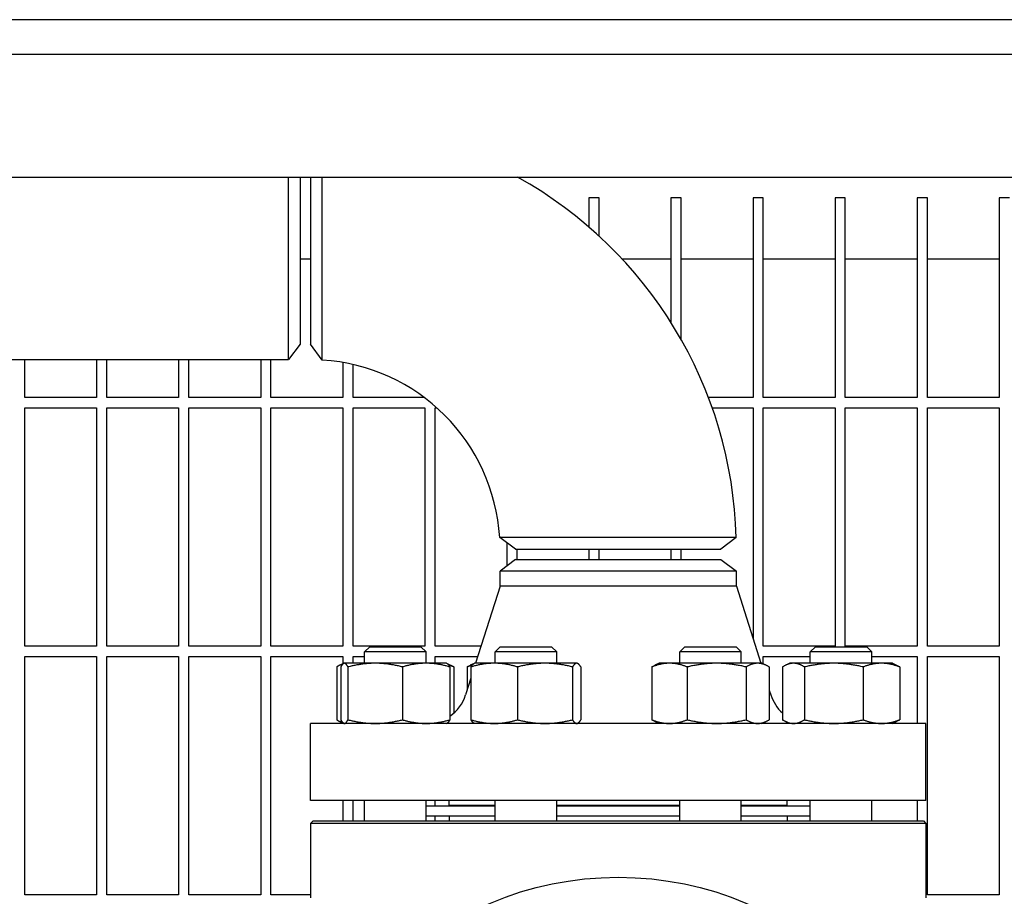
# Model space of a CAD drawing. Header units: inches. Extents: x 24 to 1128, y -69 to 748.
# Tile 644 of 656: x 743 to 755, y 646 to 657. Entities that reach past the tile are written whole.
import ezdxf

# ---------------------------------------------------------------- set-up
doc = ezdxf.new("R2010")
doc.units = ezdxf.units.IN
doc.header["$LTSCALE"] = 32
doc.header["$MEASUREMENT"] = 0
doc.layers.add('Visible (ANSI)', color=7, linetype='Continuous', lineweight=30)

msp = doc.modelspace()

# ---------------------------------------------------------------- linework, layer by layer
at = {"layer": 'Visible (ANSI)'}
for p, q in [((771.28063, 656.50853), (738.34502, 656.50853)), ((731.36063, 656.08853), (770.86063, 656.08853)), ((731.36063, 654.58853), (770.86063, 654.58853)), ((746.38626, 652.36603), (746.38626, 654.58853)), ((746.53013, 654.58853), (746.53013, 652.55353)), ((746.65513, 654.58846), (746.65513, 652.55103)), ((750.17313, 654.33853), (750.04813, 654.33853)), ((750.04813, 654.33853), (750.04813, 653.98083)), ((750.17313, 653.86926), (750.17313, 654.33853)), ((751.17313, 654.33853), (751.04813, 654.33853)), ((751.04813, 654.33853), (751.04813, 652.81716)), ((751.17313, 652.6077), (751.17313, 654.33853)), ((752.17313, 654.33853), (752.04813, 654.33853)), ((752.04813, 654.33853), (752.04813, 651.90103)), ((752.17313, 651.90103), (752.17313, 654.33853)), ((753.17313, 654.33853), (753.04813, 654.33853)), ((753.04813, 654.33853), (753.04813, 651.90103)), ((753.17313, 651.90103), (753.17313, 654.33853)), ((754.17313, 654.33853), (754.04813, 654.33853)), ((754.04813, 654.33853), (754.04813, 651.90103)), ((754.17313, 651.90103), (754.17313, 654.33853)), ((755.17313, 654.33853), (755.04813, 654.33853)), ((755.04813, 654.33853), (755.04813, 651.90103)), ((746.65513, 653.58853), (746.53013, 653.58853)), ((751.04813, 653.58853), (750.45512, 653.58853)), ((752.04813, 653.58853), (751.17313, 653.58853)), ((753.04813, 653.58853), (752.17313, 653.58853)), ((754.04813, 653.58853), (753.17313, 653.58853)), ((755.04813, 653.58853), (754.17313, 653.58853)), ((746.53013, 652.55353), (746.38626, 652.36603)), ((746.79745, 652.35914), (746.65513, 652.55103)), ((740.67401, 652.36603), (746.38626, 652.36603)), ((743.17313, 651.90103), (743.17313, 652.36603)), ((744.04813, 652.36603), (744.04813, 651.90103)), ((744.17313, 651.90103), (744.17313, 652.36603)), ((745.04813, 652.36603), (745.04813, 651.90103)), ((745.17313, 651.90103), (745.17313, 652.36603)), ((746.04813, 652.36603), (746.04813, 651.90103)), ((746.17313, 651.90103), (746.17313, 652.36603)), ((747.04813, 652.32985), (747.04813, 651.90103)), ((747.17313, 651.90103), (747.17313, 652.3047)), ((744.04813, 651.90103), (743.17313, 651.90103)), ((745.04813, 651.90103), (744.17313, 651.90103)), ((746.04813, 651.90103), (745.17313, 651.90103)), ((747.04813, 651.90103), (746.17313, 651.90103)), ((748.0418, 651.90103), (747.17313, 651.90103)), ((752.04813, 651.90103), (751.50517, 651.90103)), ((753.04813, 651.90103), (752.17313, 651.90103)), ((754.04813, 651.90103), (753.17313, 651.90103)), ((755.04813, 651.90103), (754.17313, 651.90103)), ((743.17313, 648.86978), (743.17313, 651.77603)), ((743.17313, 651.77603), (744.04813, 651.77603)), ((744.04813, 651.77603), (744.04813, 648.86978)), ((744.17313, 648.86978), (744.17313, 651.77603)), ((744.17313, 651.77603), (745.04813, 651.77603)), ((745.04813, 651.77603), (745.04813, 648.86978)), ((745.17313, 648.86978), (745.17313, 651.77603)), ((745.17313, 651.77603), (746.04813, 651.77603)), ((746.04813, 651.77603), (746.04813, 648.86978)), ((746.17313, 648.86978), (746.17313, 651.77603)), ((746.17313, 651.77603), (747.04813, 651.77603)), ((747.04813, 651.77603), (747.04813, 648.86978)), ((747.17313, 648.86978), (747.17313, 651.77603)), ((747.17313, 651.77603), (748.04813, 651.77603)), ((748.04813, 651.77603), (748.04813, 648.86978)), ((748.17313, 648.86978), (748.17313, 651.77603)), ((748.17313, 651.77603), (748.19432, 651.77603)), ((751.55096, 651.77603), (752.04813, 651.77603)), ((752.04813, 651.77603), (752.04813, 648.96094)), ((752.17313, 648.86978), (752.17313, 651.77603)), ((752.17313, 651.77603), (753.04813, 651.77603)), ((753.04813, 651.77603), (753.04813, 648.86978)), ((753.17313, 648.86978), (753.17313, 651.77603)), ((753.17313, 651.77603), (754.04813, 651.77603)), ((754.04813, 651.77603), (754.04813, 648.86978)), ((754.17313, 648.86978), (754.17313, 651.77603)), ((754.17313, 651.77603), (755.04813, 651.77603)), ((755.04813, 651.77603), (755.04813, 648.86978)), ((749.15263, 650.05353), (748.96074, 650.19585)), ((751.84318, 650.1959), (751.65763, 650.05353)), ((749.04813, 650.13104), (749.04813, 649.84834)), ((749.15263, 650.05353), (751.65753, 650.05353)), ((749.17313, 649.92853), (749.17313, 650.05353)), ((750.04813, 650.05353), (750.04813, 649.92853)), ((750.17313, 649.92853), (750.17313, 650.05353)), ((751.04813, 650.05353), (751.04813, 649.92853)), ((751.17313, 649.92853), (751.17313, 650.05353)), ((749.15263, 649.92853), (748.96513, 649.78466)), ((749.15263, 649.92853), (751.65763, 649.92853)), ((751.65763, 649.92853), (751.84513, 649.78466)), ((748.96513, 649.60186), (748.96513, 649.78466)), ((751.84513, 649.78466), (748.96513, 649.78466)), ((751.84513, 649.60186), (751.84513, 649.78466)), ((748.96513, 649.60186), (748.66761, 648.66253)), ((751.84513, 649.60186), (748.96513, 649.60186)), ((751.84513, 649.60186), (752.14265, 648.66253)), ((744.04813, 648.86978), (743.17313, 648.86978)), ((745.04813, 648.86978), (744.17313, 648.86978)), ((746.04813, 648.86978), (745.17313, 648.86978)), ((747.04813, 648.86978), (746.17313, 648.86978)), ((748.04813, 648.86978), (747.17313, 648.86978)), ((747.37643, 648.86353), (747.31393, 648.80103)), ((747.37643, 648.86353), (748.00143, 648.86353)), ((748.00143, 648.86353), (748.06393, 648.80103)), ((748.73326, 648.86978), (748.17313, 648.86978)), ((748.96754, 648.86353), (748.90504, 648.80103)), ((748.96754, 648.86353), (749.59254, 648.86353)), ((749.59254, 648.86353), (749.65504, 648.80103)), ((751.21772, 648.86353), (751.15522, 648.80103)), ((751.21772, 648.86353), (751.84272, 648.86353)), ((751.84272, 648.86353), (751.90522, 648.80103)), ((753.04813, 648.86978), (752.17313, 648.86978)), ((752.80884, 648.86353), (752.74634, 648.80103)), ((752.80884, 648.86353), (753.43384, 648.86353)), ((754.04813, 648.86978), (753.17313, 648.86978)), ((753.43384, 648.86353), (753.49634, 648.80103)), ((755.04813, 648.86978), (754.17313, 648.86978)), ((743.17313, 645.83853), (743.17313, 648.74478)), ((743.17313, 648.74478), (744.04813, 648.74478)), ((744.04813, 648.74478), (744.04813, 645.83853)), ((744.17313, 645.83853), (744.17313, 648.74478)), ((744.17313, 648.74478), (745.04813, 648.74478)), ((745.04813, 648.74478), (745.04813, 645.83853)), ((745.17313, 645.83853), (745.17313, 648.74478)), ((745.17313, 648.74478), (746.04813, 648.74478)), ((746.04813, 648.74478), (746.04813, 645.83853)), ((746.17313, 645.83853), (746.17313, 648.74478)), ((746.17313, 648.74478), (747.04813, 648.74478)), ((747.04813, 648.74478), (747.04813, 648.65516)), ((747.17313, 648.66253), (747.17313, 648.74478)), ((747.17313, 648.74478), (747.31393, 648.74478)), ((748.06393, 648.80103), (747.31393, 648.80103)), ((747.31393, 648.66253), (747.31393, 648.80103)), ((748.06393, 648.66253), (748.06393, 648.80103)), ((748.17313, 648.66253), (748.17313, 648.74478)), ((748.17313, 648.74478), (748.69367, 648.74478)), ((749.65504, 648.80103), (748.90504, 648.80103)), ((748.90504, 648.66253), (748.90504, 648.80103)), ((749.65504, 648.66253), (749.65504, 648.80103)), ((751.90522, 648.80103), (751.15522, 648.80103)), ((751.15522, 648.66253), (751.15522, 648.80103)), ((751.90522, 648.66253), (751.90522, 648.80103)), ((752.17313, 648.65418), (752.17313, 648.74478)), ((752.17313, 648.74478), (752.74634, 648.74478)), ((753.49634, 648.80103), (752.74634, 648.80103)), ((752.74634, 648.66253), (752.74634, 648.80103)), ((753.49634, 648.66253), (753.49634, 648.80103)), ((753.49634, 648.74478), (754.04813, 648.74478)), ((754.04813, 648.74478), (754.04813, 647.92853)), ((754.17313, 645.83853), (754.17313, 648.74478)), ((754.17313, 648.74478), (755.04813, 648.74478)), ((755.04813, 648.74478), (755.04813, 645.83853)), ((746.97449, 648.61744), (746.97449, 647.97362)), ((747.0594, 648.66042), (747.01545, 648.63992)), ((747.02524, 648.61744), (747.02524, 647.97362)), ((747.06393, 648.66253), (747.0594, 648.66042)), ((747.06842, 648.66253), (747.06393, 648.66253)), ((747.44343, 648.66253), (747.06842, 648.66253)), ((747.11159, 648.61744), (747.11159, 647.97362)), ((748.06394, 648.66253), (747.44343, 648.66253)), ((747.77527, 648.61744), (747.77527, 647.97362)), ((748.31393, 648.66253), (748.06394, 648.66253)), ((748.31393, 648.66253), (748.31845, 648.66042)), ((748.31845, 648.66042), (748.3624, 648.63992)), ((748.35261, 648.61744), (748.35261, 647.97362)), ((748.40336, 648.61744), (748.40336, 648.05676)), ((748.56354, 648.61744), (748.56354, 648.33394)), ((748.6487, 648.65957), (748.60042, 648.63706)), ((748.6103, 648.61744), (748.6103, 647.97362)), ((748.65504, 648.66253), (748.6487, 648.65957)), ((748.89415, 648.66253), (748.65504, 648.66253)), ((749.51287, 648.66253), (748.89415, 648.66253)), ((749.178, 648.61744), (749.178, 647.97362)), ((749.89876, 648.66253), (749.51287, 648.66253)), ((749.84774, 648.61744), (749.84774, 647.97362)), ((749.90504, 648.66253), (749.89876, 648.66253)), ((749.90504, 648.66253), (749.91139, 648.65957)), ((749.94978, 648.61744), (749.94978, 647.97362)), ((750.81372, 648.61744), (750.81372, 647.97362)), ((750.90522, 648.66253), (750.8506, 648.63706)), ((751.03023, 648.66253), (750.90522, 648.66253)), ((751.605, 648.66253), (751.03023, 648.66253)), ((751.24675, 648.61744), (751.24675, 647.97362)), ((752.10499, 648.66253), (751.605, 648.66253)), ((751.96325, 648.61744), (751.96325, 647.97362)), ((752.15522, 648.66253), (752.10499, 648.66253)), ((752.15522, 648.66253), (752.20985, 648.63706)), ((752.24673, 648.61744), (752.24673, 647.97362)), ((752.4069, 648.61744), (752.4069, 647.97362)), ((752.49634, 648.66253), (752.44786, 648.63992)), ((752.54133, 648.66253), (752.49634, 648.66253)), ((753.03297, 648.66253), (752.54133, 648.66253)), ((752.67575, 648.61744), (752.67575, 647.97362)), ((753.61298, 648.66253), (753.03297, 648.66253)), ((753.39019, 648.61744), (753.39019, 647.97362)), ((753.74634, 648.66253), (753.61298, 648.66253)), ((753.74634, 648.66253), (753.79482, 648.63992)), ((753.83578, 648.61744), (753.83578, 647.97362)), ((748.6103, 648.48158), (748.54568, 648.27756)), ((752.24673, 648.33394), (752.26458, 648.27756)), ((754.15513, 647.92853), (746.65513, 647.92853)), ((746.65513, 646.98853), (746.65513, 647.92853)), ((747.0594, 647.93064), (747.01545, 647.95113)), ((747.04813, 647.93589), (747.04813, 647.92853)), ((747.06393, 647.92853), (747.0594, 647.93064)), ((748.31393, 647.92853), (748.31845, 647.93064)), ((748.65504, 647.92853), (748.6487, 647.93149)), ((749.90504, 647.92853), (749.91139, 647.93149)), ((750.90522, 647.92853), (750.8506, 647.954)), ((752.15522, 647.92853), (752.20985, 647.954)), ((752.49634, 647.92853), (752.44786, 647.95113)), ((753.74634, 647.92853), (753.79482, 647.95113)), ((754.15513, 646.98853), (754.15513, 647.92853)), ((754.15513, 646.98853), (746.65513, 646.98853)), ((747.04813, 646.98853), (747.04813, 646.74103)), ((747.17313, 646.74103), (747.17313, 646.98853)), ((747.31393, 646.74103), (747.31393, 646.98853)), ((748.06393, 646.74103), (748.06393, 646.98853)), ((748.06393, 646.92353), (748.90504, 646.92353)), ((748.17313, 646.92353), (748.17313, 646.98853)), ((748.34513, 646.92853), (748.34513, 646.98853)), ((748.90504, 646.92853), (748.34513, 646.92853)), ((748.46513, 646.92853), (748.46513, 646.92353)), ((748.90504, 646.74103), (748.90504, 646.98853)), ((749.65504, 646.74103), (749.65504, 646.98853)), ((751.15522, 646.92853), (749.65504, 646.92853)), ((749.65504, 646.92353), (751.15522, 646.92353)), ((751.15522, 646.74103), (751.15522, 646.98853)), ((751.90522, 646.74103), (751.90522, 646.98853)), ((752.46513, 646.92853), (751.90522, 646.92853)), ((751.90522, 646.92353), (752.74634, 646.92353)), ((752.34513, 646.92853), (752.34513, 646.92353)), ((752.46513, 646.92853), (752.46513, 646.98853)), ((752.74634, 646.74103), (752.74634, 646.98853)), ((753.49634, 646.74103), (753.49634, 646.98853)), ((754.04813, 646.98853), (754.04813, 646.74103)), ((748.06393, 646.80353), (748.90504, 646.80353)), ((748.17313, 646.74103), (748.17313, 646.80353)), ((748.34513, 646.80353), (748.34513, 646.74103)), ((749.65504, 646.80353), (751.15522, 646.80353)), ((751.90522, 646.80353), (752.74634, 646.80353)), ((752.46513, 646.80353), (752.46513, 646.74103)), ((746.68638, 646.74103), (746.65513, 646.70978)), ((754.15513, 646.70978), (746.65513, 646.70978)), ((746.65513, 646.70978), (746.65513, 645.80353)), ((746.68638, 646.74103), (754.12388, 646.74103)), ((754.12388, 646.74103), (754.15513, 646.70978)), ((754.15513, 646.70978), (754.15513, 645.80353)), ((744.04813, 645.83853), (743.17313, 645.83853)), ((745.04813, 645.83853), (744.17313, 645.83853)), ((746.04813, 645.83853), (745.17313, 645.83853)), ((746.65513, 645.83853), (746.17313, 645.83853)), ((755.04813, 645.83853), (754.17313, 645.83853))]:
    msp.add_line(p, q, dxfattribs=at)
msp.add_circle((750.40513, 642.05353), 4, dxfattribs=at)
for centre, radius, start, end in [((746.65513, 650.05353), 5.19, 1.571968, 60.902773), ((746.65513, 650.05353), 2.31, 3.532272, 86.467728), ((748.06902, 648.42853), 0.5, 304.554106, 342.425284), ((752.74125, 648.42853), 0.5, 197.574716, 228.033818)]:
    msp.add_arc(centre, radius, start, end, dxfattribs=at)
for points, knots in [([(746.79745, 652.35914), (746.79745, 652.35914), (746.79746, 652.37778), (746.79747, 652.47452), (746.79748, 652.58375), (746.7975, 652.8775), (746.79751, 653.06171), (746.79752, 653.46771), (746.79752, 653.68922), (746.79752, 654.12385), (746.79752, 654.33671), (746.79752, 654.54623), (746.79752, 654.56755), (746.79752, 654.58851)], [-3.14159265, -3.14159265, -3.14159265, -3.14159265, -2.86492266, -2.86492266, -2.40917784, -2.40917784, -1.95396487, -1.95396487, -1.49882494, -1.49882494, -1.04590561, -1.04590561, -0.99368988, -0.99368988, -0.99368988, -0.99368988]), ([(751.84306, 650.1959), (751.84311, 650.1959), (751.83823, 650.1959), (751.79759, 650.19591), (751.71824, 650.19591), (751.47681, 650.19591), (751.31414, 650.19591), (750.93831, 650.19592), (750.72545, 650.19592), (750.29082, 650.19592), (750.06932, 650.19592), (749.66332, 650.19591), (749.4791, 650.1959), (749.18535, 650.19588), (749.07613, 650.19587), (748.97938, 650.19585), (748.96074, 650.19585), (748.96074, 650.19585)], [0, 0, 0, 0, 0.1436733, 0.1436733, 0.59274122, 0.59274122, 1.04590561, 1.04590561, 1.49882494, 1.49882494, 1.95396487, 1.95396487, 2.40917784, 2.40917784, 2.86492266, 2.86492266, 3.14159265, 3.14159265, 3.14159265, 3.14159265])]:
    msp.add_open_spline(points, degree=3, knots=knots, dxfattribs=at)
for points, weights in [([(747.04926, 648.65311), (747.01396, 648.64215), (746.97449, 648.61744)], [1.01886350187, 1.02044778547, 1]), ([(747.06842, 648.66253), (747.04838, 648.66253), (747.02524, 648.61744)], [1, 1.0379548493, 1]), ([(747.11159, 648.61744), (747.08845, 648.66253), (747.06842, 648.66253)], [1, 1.0379548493, 1]), ([(747.44343, 648.66253), (747.28942, 648.66253), (747.11159, 648.61744)], [1, 1.0379548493, 1]), ([(747.77527, 648.61744), (747.59744, 648.66253), (747.44343, 648.66253)], [1, 1.0379548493, 1]), ([(748.06394, 648.66253), (747.92997, 648.66253), (747.77527, 648.61744)], [1, 1.0379548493, 1]), ([(748.35261, 648.61744), (748.19791, 648.66253), (748.06394, 648.66253)], [1, 1.0379548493, 1]), ([(748.31845, 648.66042), (748.33436, 648.653), (748.35261, 648.61744)], [1.01292606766, 1.02969372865, 1]), ([(748.40336, 648.61744), (748.37087, 648.62971), (748.34041, 648.63852)], [1, 1.01005189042, 1.01477953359]), ([(748.3624, 648.63992), (748.38218, 648.6307), (748.40336, 648.61744)], [1.01551577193, 1.01087228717, 1]), ([(748.62472, 648.63852), (748.59512, 648.62971), (748.56354, 648.61744)], [1.01477953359, 1.01005189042, 1]), ([(748.56354, 648.61744), (748.58253, 648.62872), (748.60042, 648.63706)], [1, 1.00922838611, 1.0139691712]), ([(748.89415, 648.66253), (748.76242, 648.66253), (748.6103, 648.61744)], [1, 1.0379548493, 1]), ([(748.6103, 648.61744), (748.63078, 648.65122), (748.6487, 648.65957)], [1, 1.02816340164, 1.01453097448]), ([(749.178, 648.61744), (749.02589, 648.66253), (748.89415, 648.66253)], [1, 1.0379548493, 1]), ([(749.51287, 648.66253), (749.35746, 648.66253), (749.178, 648.61744)], [1, 1.0379548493, 1]), ([(749.84774, 648.61744), (749.66829, 648.66253), (749.51287, 648.66253)], [1, 1.0379548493, 1]), ([(749.89876, 648.66253), (749.87509, 648.66253), (749.84774, 648.61744)], [1, 1.0379548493, 1]), ([(749.94978, 648.61744), (749.92244, 648.66253), (749.89876, 648.66253)], [1, 1.0379548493, 1]), ([(751.03023, 648.66253), (750.92975, 648.66253), (750.81372, 648.61744)], [1, 1.0379548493, 1]), ([(750.81372, 648.61744), (750.83271, 648.62872), (750.8506, 648.63706)], [1, 1.00922838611, 1.0139691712]), ([(751.24675, 648.61744), (751.13072, 648.66253), (751.03023, 648.66253)], [1, 1.0379548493, 1]), ([(751.605, 648.66253), (751.43874, 648.66253), (751.24675, 648.61744)], [1, 1.0379548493, 1]), ([(751.96325, 648.61744), (751.77127, 648.66253), (751.605, 648.66253)], [1, 1.0379548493, 1]), ([(752.10499, 648.66253), (752.03921, 648.66253), (751.96325, 648.61744)], [1, 1.0379548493, 1]), ([(752.24673, 648.61744), (752.17077, 648.66253), (752.10499, 648.66253)], [1, 1.0379548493, 1]), ([(752.54133, 648.66253), (752.47894, 648.66253), (752.4069, 648.61744)], [1, 1.0379548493, 1]), ([(752.67575, 648.61744), (752.60371, 648.66253), (752.54133, 648.66253)], [1, 1.0379548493, 1]), ([(753.03297, 648.66253), (752.86718, 648.66253), (752.67575, 648.61744)], [1, 1.0379548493, 1]), ([(753.39019, 648.61744), (753.19876, 648.66253), (753.03297, 648.66253)], [1, 1.0379548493, 1]), ([(753.61298, 648.66253), (753.50958, 648.66253), (753.39019, 648.61744)], [1, 1.0379548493, 1]), ([(753.83578, 648.61744), (753.71638, 648.66253), (753.61298, 648.66253)], [1, 1.0379548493, 1]), ([(753.79482, 648.63992), (753.81459, 648.6307), (753.83578, 648.61744)], [1.01551577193, 1.01087228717, 1]), ([(746.97449, 647.97362), (747.01396, 647.94891), (747.04926, 647.93794)], [1, 1.02044778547, 1.01886350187]), ([(747.02524, 647.97362), (747.04838, 647.92853), (747.06842, 647.92853)], [1, 1.0379548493, 1]), ([(747.06842, 647.92853), (747.08845, 647.92853), (747.11159, 647.97362)], [1, 1.0379548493, 1]), ([(747.11159, 647.97362), (747.28942, 647.92853), (747.44343, 647.92853)], [1, 1.0379548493, 1]), ([(747.44343, 647.92853), (747.59744, 647.92853), (747.77527, 647.97362)], [1, 1.0379548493, 1]), ([(747.77527, 647.97362), (747.92997, 647.92853), (748.06394, 647.92853)], [1, 1.0379548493, 1]), ([(748.06394, 647.92853), (748.19791, 647.92853), (748.35261, 647.97362)], [1, 1.0379548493, 1]), ([(748.35261, 647.97362), (748.33436, 647.93806), (748.31845, 647.93064)], [1, 1.02969372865, 1.01292606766]), ([(748.6103, 647.97362), (748.76242, 647.92853), (748.89415, 647.92853)], [1, 1.0379548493, 1]), ([(748.6487, 647.93149), (748.63078, 647.93984), (748.6103, 647.97362)], [1.01453097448, 1.02816340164, 1]), ([(748.89415, 647.92853), (749.02589, 647.92853), (749.178, 647.97362)], [1, 1.0379548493, 1]), ([(749.178, 647.97362), (749.35746, 647.92853), (749.51287, 647.92853)], [1, 1.0379548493, 1]), ([(749.51287, 647.92853), (749.66829, 647.92853), (749.84774, 647.97362)], [1, 1.0379548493, 1]), ([(749.84774, 647.97362), (749.87509, 647.92853), (749.89876, 647.92853)], [1, 1.0379548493, 1]), ([(749.89876, 647.92853), (749.92244, 647.92853), (749.94978, 647.97362)], [1, 1.0379548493, 1]), ([(750.81372, 647.97362), (750.92975, 647.92853), (751.03023, 647.92853)], [1, 1.0379548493, 1]), ([(750.8506, 647.954), (750.83271, 647.96234), (750.81372, 647.97362)], [1.0139691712, 1.00922838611, 1]), ([(751.03023, 647.92853), (751.13072, 647.92853), (751.24675, 647.97362)], [1, 1.0379548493, 1]), ([(751.24675, 647.97362), (751.43874, 647.92853), (751.605, 647.92853)], [1, 1.0379548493, 1]), ([(751.605, 647.92853), (751.77127, 647.92853), (751.96325, 647.97362)], [1, 1.0379548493, 1]), ([(751.96325, 647.97362), (752.03921, 647.92853), (752.10499, 647.92853)], [1, 1.0379548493, 1]), ([(752.10499, 647.92853), (752.17077, 647.92853), (752.24673, 647.97362)], [1, 1.0379548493, 1]), ([(752.4069, 647.97362), (752.47894, 647.92853), (752.54133, 647.92853)], [1, 1.0379548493, 1]), ([(752.54133, 647.92853), (752.60371, 647.92853), (752.67575, 647.97362)], [1, 1.0379548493, 1]), ([(752.67575, 647.97362), (752.86718, 647.92853), (753.03297, 647.92853)], [1, 1.0379548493, 1]), ([(753.03297, 647.92853), (753.19876, 647.92853), (753.39019, 647.97362)], [1, 1.0379548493, 1]), ([(753.39019, 647.97362), (753.50958, 647.92853), (753.61298, 647.92853)], [1, 1.0379548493, 1]), ([(753.61298, 647.92853), (753.71638, 647.92853), (753.83578, 647.97362)], [1, 1.0379548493, 1]), ([(753.83578, 647.97362), (753.81459, 647.96035), (753.79482, 647.95113)], [1, 1.01087228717, 1.01551577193])]:
    msp.add_rational_spline(points, weights, degree=2, dxfattribs=at)

doc.saveas('drawing.dxf')
